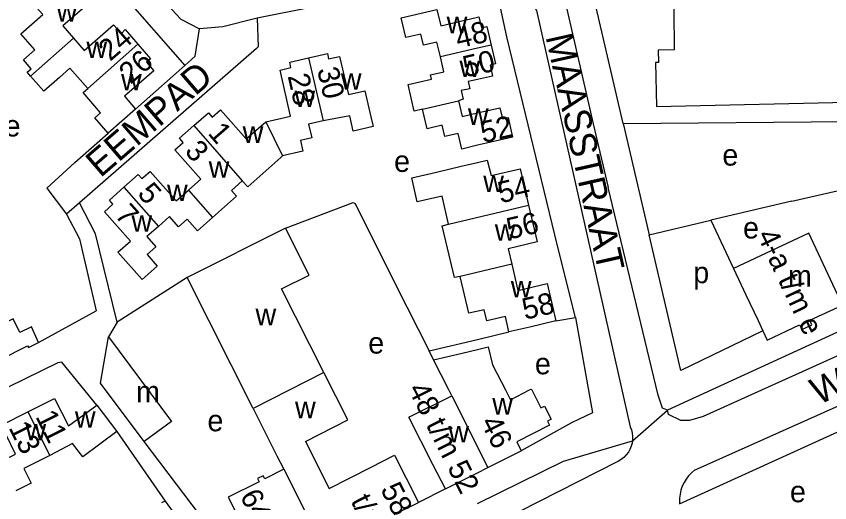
# Model space of a CAD drawing. Extents: x 156721 to 158827, y 386657 to 388950.
# Drawn here: x 157643.5 to 157795.4, y 387728.9 to 387819.8 of the extents above; entities that cross this region are included whole.
import ezdxf

# ---------------------------------------------------------------- set-up
doc = ezdxf.new("R2010")
doc.units = 0
for name, color, linetype in [('BLT_Basislijn', 7, 'Continuous'), ('BLT_Bebouwing', 7, 'Continuous'), ('BLT_Centroide', 7, 'Continuous'), ('BLT_Huisnummer', 7, 'Continuous'), ('BLT_Huisnummer_ tussenligend', 7, 'Continuous'), ('BLT_Huisnummer_reeks', 7, 'Continuous'), ('BLT_Onderverdeling_panden', 7, 'Continuous'), ('BLT_Straatnaam', 7, 'Continuous'), ('BLT_Vlakafsluiter', 7, 'Continuous')]:
    doc.layers.add(name, color=color, linetype=linetype)

msp = doc.modelspace()

# ---------------------------------------------------------------- linework, layer by layer
at = {"layer": 'BLT_Basislijn'}
for p, q in [((157756.85, 387799.79), (157739.15, 387875.75)), ((157735.18, 387869.65), (157751.27, 387799.73)), ((157657.03, 387831.15), (157675.02, 387810.63)), ((157688.53, 387819.45), (157688.26, 387819.39)), ((157665.79, 387802.47), (157675.02, 387810.63)), ((157751.27, 387799.73), (157754.07, 387787.83)), ((157756.85, 387799.79), (157799.7, 387800.19)), ((157756.85, 387799.79), (157761.7, 387779)), ((157654.44, 387792.49), (157660.67, 387797.96)), ((157788.38, 387785.25), (157799.25, 387787.79)), ((157788.38, 387785.25), (157773.23, 387781.7)), ((157655.33, 387784.94), (157652.88, 387782.83)), ((157761.7, 387779), (157773.23, 387781.7)), ((157773.23, 387781.7), (157777.46, 387772.71)), ((157770.19, 387735.02), (157861.14, 387775.67)), ((157647.69, 387758.89), (157658.46, 387764.8)), ((157662.39, 387762.67), (157660.71, 387759.93)), ((157744.27, 387762.9), (157747.94, 387763.54)), ((157798.4, 387761.51), (157765.13, 387746.22)), ((157720.62, 387757.28), (157729.65, 387759.44)), ((157729.65, 387759.44), (157735.54, 387760.83)), ((157721.45, 387755.64), (157720.62, 387757.28)), ((157767.4, 387728.74), (157808.75, 387747.57)), ((157662.29, 387742.23), (157671.34, 387729.23)), ((157755.89, 387736.64), (157729.65, 387723.33)), ((157723.66, 387731.52), (157718.61, 387728.97)), ((157671.34, 387729.23), (157670.67, 387728.88)), ((157671.34, 387729.23), (157687.65, 387706.86))]:
    msp.add_line(p, q, dxfattribs=at)
for points in [[(157606.55, 387795.84), (157652.53, 387836.74), (157655.97, 387837.33), (157658.59, 387836.21), (157674.23, 387819.3), (157677.74, 387817.47)], [(157732.29, 387829.3), (157735.03, 387828.81), (157737.49, 387826.74), (157740.68, 387820.89), (157758.17, 387743.11)], [(157747.94, 387763.54), (157744.61, 387776.95), (157735.15, 387815.96), (157732.29, 387829.3)], [(157729.65, 387828.92), (157727.58, 387828.62), (157698.51, 387821.44), (157688.53, 387819.45)], [(157688.53, 387819.45), (157688.71, 387814.11), (157688.39, 387813.79), (157657.78, 387787.05), (157655.33, 387784.94)], [(157688.26, 387819.39), (157682.11, 387817.86), (157677.74, 387817.47)], [(157675.02, 387810.63), (157676.95, 387812.34), (157677.74, 387817.47)], [(157869.12, 387799.66), (157869.27, 387794.37), (157847.73, 387784.49), (157836.7, 387775.92), (157830.58, 387771.55), (157771.78, 387745.04), (157769.25, 387744.27), (157767.62, 387744.29), (157765.35, 387745.43), (157765.13, 387746.22)], [(157654.44, 387792.49), (157649.24, 387787.73), (157652.88, 387782.83)], [(157765.13, 387746.22), (157764.24, 387746.62), (157763.42, 387749.01), (157754.07, 387787.83)], [(157662.39, 387762.67), (157658.29, 387779.19), (157655.33, 387784.94)], [(157693.79, 387780.24), (157706.42, 387785.02), (157706.84, 387784.86), (157714.41, 387769.6), (157720.62, 387757.28)], [(157652.88, 387782.83), (157655.3, 387778.25), (157658.46, 387764.8)], [(157782.96, 387761.03), (157767.62, 387753.6), (157761.7, 387779)], [(157675.43, 387770.98), (157662.57, 387762.77), (157662.39, 387762.67)], [(157658.58, 387747.17), (157652.04, 387755.18), (157651.25, 387755.09), (157629.76, 387744.54), (157607.07, 387733.01), (157600.82, 387730.24), (157600.24, 387730.27), (157570.53, 387763.42)], [(157747.94, 387763.54), (157751.16, 387745.74), (157747.24, 387743.87), (157737.84, 387738.64)], [(157758.17, 387743.11), (157758.4, 387742.53), (157758.55, 387741.92), (157758.63, 387741.3), (157758.62, 387740.68), (157758.6, 387740.51)], [(157691.34, 387708.72), (157667.4, 387740.35)], [(157729.65, 387728.79), (157745.7, 387736.7), (157758.6, 387740.51)], [(157758.6, 387740.51), (157758.54, 387740.06), (157758.38, 387739.46), (157758.14, 387738.88), (157757.83, 387738.34), (157757.45, 387737.84), (157757.01, 387737.39), (157756.52, 387737.01), (157755.99, 387736.69), (157755.89, 387736.64)], [(157770.19, 387735.02), (157769.62, 387734.52), (157769.09, 387733.96), (157768.63, 387733.35), (157768.24, 387732.7), (157767.91, 387732.01), (157767.66, 387731.28), (157767.49, 387730.54), (157767.39, 387729.78), (157767.38, 387729.02), (157767.4, 387728.74)]]:
    msp.add_lwpolyline(points, dxfattribs=at)
at = {"layer": 'BLT_Bebouwing'}
for p, q in [((157665.79, 387802.47), (157660.67, 387797.96)), ((157687.74, 387746.56), (157675.43, 387770.98)), ((157667.4, 387740.35), (157659.24, 387751.24)), ((157687.74, 387746.56), (157692.21, 387737.69)), ((157731.59, 387735.49), (157737.84, 387738.64)), ((157692.21, 387737.69), (157693.48, 387735.17)), ((157693.48, 387735.17), (157689.91, 387733.37)), ((157729.65, 387734.51), (157731.59, 387735.49)), ((157723.66, 387731.52), (157729.65, 387734.51)), ((157714.1, 387726.73), (157718.61, 387728.97))]:
    msp.add_line(p, q, dxfattribs=at)
for points in [[(157776.67, 387867.47), (157766.41, 387867.1), (157766.44, 387865.77), (157761.2, 387865.65), (157761.13, 387868.95), (157753.01, 387868.77), (157753.53, 387845.39), (157761.62, 387845.58), (157761.48, 387851.73), (157769.97, 387851.92), (157770.24, 387839.64), (157765.92, 387839.54), (157766.34, 387821.05), (157766.36, 387813.56)], [(157766.36, 387813.56), (157763.41, 387813.5), (157763.46, 387811.2), (157762.93, 387811.19), (157763.11, 387802.98), (157801.47, 387803.82), (157801.16, 387810.79), (157813.23, 387811.05), (157813, 387822.02), (157801.05, 387821.9), (157787.5, 387821.57), (157786.83, 387850.46)], [(157646.2, 387808.63), (157645.56, 387809.36), (157646.32, 387810.03), (157644.87, 387811.68), (157647, 387813.55), (157644.37, 387816.56), (157648.46, 387820.15), (157647.3, 387821.48), (157645.62, 387823.39), (157647.85, 387825.36), (157649.53, 387823.44), (157654.57, 387827.87), (157657.05, 387825.05), (157656.31, 387824.36), (157657.71, 387822.79), (157652.23, 387818.03), (157654.21, 387815.74)], [(157722.72, 387812.23), (157722.08, 387814.99), (157719.59, 387814.41), (157719.1, 387816.51), (157716.29, 387815.86), (157715.43, 387819.56), (157722.07, 387821.09), (157722.79, 387818.05), (157729.65, 387819.67)], [(157729.65, 387819.67), (157729.9, 387819.73), (157730.4, 387817.67), (157731.4, 387817.93), (157732.21, 387814.44)], [(157654.21, 387815.74), (157656.2, 387813.46), (157661.67, 387818.21), (157663.18, 387816.62), (157663.86, 387817.34), (157666.24, 387814.62)], [(157666.24, 387814.62), (157668.61, 387811.9), (157667.85, 387811.22), (157669.21, 387809.64), (157663.73, 387804.89), (157665.79, 387802.47)], [(157732.21, 387814.44), (157733.02, 387810.95), (157732.01, 387810.71), (157732.48, 387808.66), (157729.65, 387808.02)], [(157698.11, 387812.06), (157700, 387812.5), (157701.64, 387812.88), (157701.86, 387811.85), (157703.89, 387812.33), (157705.56, 387805.2), (157708.6, 387805.91), (157709.74, 387801.04), (157710.16, 387799.25), (157706.46, 387798.38), (157705.8, 387801.2), (157700.86, 387800.29)], [(157690.11, 387800.08), (157694.75, 387801.14), (157692.78, 387809.75), (157694.81, 387810.24), (157694.58, 387811.24), (157698.11, 387812.06)], [(157719.4, 387802.48), (157717.86, 387802.11), (157716.71, 387807.06), (157721.07, 387808.07), (157720.88, 387808.89), (157723.36, 387809.46), (157722.72, 387812.23)], [(157656.86, 387806.33), (157653.55, 387810.11), (157651.56, 387808.36), (157648.67, 387805.82), (157646.2, 387808.63)], [(157729.65, 387808.02), (157727.9, 387807.62), (157728.25, 387806.26), (157726.61, 387805.94), (157726.96, 387804.32), (157726.13, 387804.04)], [(157660.67, 387797.96), (157658.16, 387800.82), (157659.27, 387801.8), (157655.98, 387805.56), (157656.86, 387806.33)], [(157726.13, 387804.04), (157726.79, 387801.12), (157729.65, 387801.78)], [(157676.7, 387799.4), (157679.41, 387801.77), (157680.08, 387801), (157681.66, 387802.37), (157686.48, 387796.9), (157690.11, 387800.08)], [(157729.65, 387795.72), (157726.72, 387795.02), (157726.04, 387797.95), (157723.55, 387797.37), (157723.06, 387799.47), (157720.25, 387798.82), (157719.4, 387802.48)], [(157729.65, 387801.78), (157733.84, 387802.73), (157734.34, 387800.68), (157735.36, 387800.92), (157736.18, 387797.26), (157731.32, 387796.11), (157729.65, 387795.72)], [(157675.67, 387787.35), (157677.96, 387789.37), (157673.14, 387794.87), (157674.68, 387796.26), (157673.99, 387797.04), (157676.7, 387799.4)], [(157700.86, 387800.29), (157698.1, 387799.64), (157698.69, 387797.1), (157696.57, 387796.61), (157697.04, 387794.63), (157693.23, 387793.74)], [(157693.23, 387793.74), (157692.91, 387793.46), (157686.75, 387787.93), (157685.73, 387789.05)], [(157729.65, 387792.52), (157731.49, 387792.95), (157732.18, 387790.04), (157737.6, 387791.31), (157739.2, 387784.51)], [(157724.27, 387781), (157723.04, 387786.21), (157718.42, 387785.12), (157717.37, 387789.63), (157721.98, 387790.72), (157726.63, 387791.81), (157729.65, 387792.52)], [(157663.6, 387787.86), (157666.29, 387790.24), (157666.96, 387789.48), (157668.54, 387790.83), (157673.37, 387785.34), (157675.67, 387787.35)], [(157685.73, 387789.05), (157683.71, 387787.29), (157684.67, 387786.19), (157680.17, 387782.23)], [(157670.05, 387780.56), (157667.89, 387778.66), (157669.58, 387776.74), (157667.95, 387775.31), (157669.86, 387773.14), (157667.01, 387770.63), (157662.49, 387775.75), (157664.85, 387777.8), (157660, 387783.29), (157661.57, 387784.69), (157660.91, 387785.49), (157663.6, 387787.86)], [(157739.2, 387784.51), (157740.81, 387777.67), (157735.36, 387776.39), (157736.04, 387773.48)], [(157680.17, 387782.23), (157677.37, 387779.76), (157675.46, 387781.93), (157673.83, 387780.49), (157672.15, 387782.41), (157670.05, 387780.56)], [(157726.43, 387771.22), (157725.38, 387770.98), (157723.09, 387780.68), (157724.27, 387781)], [(157693.79, 387780.24), (157675.43, 387770.98)], [(157700.98, 387753.23), (157693.08, 387768.89), (157698.21, 387771.47), (157693.79, 387780.24)], [(157797.83, 387765.85), (157791.55, 387779.29), (157777.46, 387772.71)], [(157736.04, 387773.48), (157737.18, 387768.61), (157742.67, 387769.86), (157744.27, 387762.9)], [(157777.46, 387772.71), (157779.77, 387767.8)], [(157735.54, 387760.83), (157734.86, 387763.75), (157731.4, 387762.94), (157730.92, 387764.99), (157728.04, 387764.32), (157726.43, 387771.22)], [(157779.77, 387767.8), (157782.05, 387762.95), (157782.96, 387761.03)], [(157782.96, 387761.03), (157783.77, 387759.31), (157789.8, 387762.14), (157790.25, 387761.27), (157792.13, 387762.14), (157791.73, 387763.05), (157797.83, 387765.85)], [(157647.69, 387758.89), (157646.33, 387761.78), (157644.21, 387760.72), (157642.94, 387763.26), (157640.81, 387762.23)], [(157744.27, 387762.9), (157739.41, 387761.75), (157735.54, 387760.83)], [(157659.24, 387751.24), (157660.71, 387759.93)], [(157660.71, 387759.93), (157672.52, 387744.07)], [(157632.08, 387757.88), (157633.69, 387754.66), (157634.59, 387755.08), (157635.57, 387753.22), (157645.64, 387758.23), (157645.78, 387757.94), (157647.69, 387758.89)], [(157729.65, 387757.56), (157731.68, 387758.04), (157732.47, 387754.68), (157734.87, 387750), (157735.8, 387748.16), (157739.4, 387750), (157739.71, 387750.16), (157739.8, 387750), (157741.51, 387746.65), (157742.19, 387746.99), (157743.4, 387744.51), (157742.74, 387744.18), (157743.1, 387743.4), (157737, 387740.28), (157737.84, 387738.64)], [(157721.45, 387755.64), (157726.81, 387756.89), (157729.65, 387757.56)], [(157724.85, 387748.89), (157724.29, 387750), (157721.45, 387755.64)], [(157697.51, 387740.39), (157705.43, 387744.4), (157700.98, 387753.23)], [(157723.66, 387731.52), (157721.35, 387735.95), (157716.86, 387744.89), (157724.85, 387748.89)], [(157645.7, 387745.89), (157650.67, 387748.37), (157653.27, 387743.26), (157658.58, 387747.17)], [(157658.58, 387747.17), (157662.29, 387742.23)], [(157640.71, 387736.66), (157643.4, 387737.99), (157640.73, 387743.41), (157645.7, 387745.89)], [(157672.52, 387744.07), (157667.4, 387740.35)], [(157662.29, 387742.23), (157655.95, 387737.48), (157654.02, 387740), (157649.77, 387737.73)], [(157697.51, 387740.39), (157701.98, 387731.56), (157709.69, 387735.51)], [(157649.77, 387737.73), (157644.94, 387735.33), (157646.3, 387732.6), (157643.43, 387731.17)], [(157709.69, 387735.51), (157714.15, 387737.79), (157716.35, 387733.48), (157718.61, 387728.97)], [(157689.91, 387733.37), (157689.61, 387733.96), (157688.56, 387733.42), (157688.86, 387732.85), (157683.12, 387729.93), (157691.21, 387714.05), (157697.85, 387717.43), (157694.46, 387724.07)]]:
    msp.add_lwpolyline(points, dxfattribs=at)
at = {"layer": 'BLT_Onderverdeling_panden'}
for p, q in [((157654.21, 387815.74), (157646.2, 387808.63)), ((157666.24, 387814.62), (157656.86, 387806.33)), ((157732.21, 387814.44), (157729.65, 387813.84)), ((157729.65, 387813.84), (157722.72, 387812.23)), ((157698.11, 387812.06), (157700.86, 387800.29)), ((157719.4, 387802.48), (157726.13, 387804.04)), ((157676.7, 387799.4), (157685.73, 387789.05)), ((157690.11, 387800.08), (157693.23, 387793.74)), ((157663.6, 387787.86), (157670.05, 387780.56)), ((157675.67, 387787.35), (157680.17, 387782.23)), ((157724.27, 387781), (157739.2, 387784.51)), ((157736.04, 387773.48), (157726.43, 387771.22)), ((157724.85, 387748.89), (157731.59, 387735.49)), ((157645.7, 387745.89), (157649.77, 387737.73)), ((157693.48, 387735.17), (157698.13, 387725.93))]:
    msp.add_line(p, q, dxfattribs=at)
msp.add_lwpolyline([(157700.98, 387753.23), (157687.74, 387746.56)], dxfattribs=at)
at = {"layer": 'BLT_Vlakafsluiter'}
msp.add_line((157758.6, 387740.51), (157765.13, 387746.22), dxfattribs=at)

# ---------------------------------------------------------------- texts
at = {"layer": 'BLT_Centroide'}
for s, p in [('w', (157651.03, 387818.84)), ('w', (157723.9, 387816.66)), ('w', (157656.62, 387812)), ('w', (157726.29, 387808.47)), ('w', (157663.09, 387805.98)), ('w', (157704.14, 387806.09)), ('w', (157695.48, 387802.86)), ('w', (157727.88, 387799.53)), ('e', (157641.33, 387797.36)), ('w', (157685.8, 387796.16)), ('e', (157775.39, 387791.92)), ('e', (157714.08, 387790.74)), ('w', (157679.45, 387789.64)), ('w', (157730.73, 387786.97)), ('w', (157671.67, 387785.28)), ('w', (157665.03, 387779.56)), ('w', (157732.89, 387777.88)), ('e', (157779.26, 387778.3)), ('p', (157769.96, 387769.94)), ('m', (157787.64, 387769.31)), ('w', (157735.88, 387767.28)), ('w', (157688.2, 387762.09)), ('e', (157709.25, 387756.79)), ('e', (157740.38, 387752.92)), ('m', (157665.88, 387747.67)), ('w', (157695.58, 387744.72)), ('w', (157732.42, 387745.39)), ('w', (157654.47, 387742.94)), ('e', (157679.22, 387742.27)), ('w', (157645.23, 387740.56)), ('w', (157724.22, 387740.19)), ('e', (157788.01, 387729.01))]:
    msp.add_text(s, height=4, dxfattribs=at).set_placement(p)
at = {"layer": 'BLT_Huisnummer'}
for s, rotation, p in [('48', 13.0748, (157726.04, 387813.79)), ('26', 40.8822, (157664.86, 387806.99)), ('30', 283.0966, (157699.68, 387809.88)), ('28', 282.8905, (157694.18, 387808.68)), ('52', 12.8282, (157730.68, 387796.12)), ('1', 311.1034, (157679.15, 387797.9)), ('54', 13.2281, (157733.97, 387784.85)), ('7', 311.4541, (157661.75, 387782.57)), ('58', 13.2386, (157738.52, 387763.08)), ('11', 296.5032, (157647.04, 387745.04)), ('46', 296.7103, (157730.14, 387743.96))]:
    msp.add_text(s, height=4, rotation=rotation, dxfattribs=at).set_placement(p)
at = {"layer": 'BLT_Huisnummer_ tussenligend'}
for s, rotation, p in [('24', 40.9684, (157661.04, 387811.29)), ('50', 13.0748, (157727.43, 387808.36)), ('3', 311.1034, (157674.82, 387794.51)), ('5', 311.1034, (157665.98, 387786.59)), ('56', 13.2281, (157735.6, 387778.09)), ('13', 296.5032, (157642.03, 387742.96))]:
    msp.add_text(s, height=4, rotation=rotation, dxfattribs=at).set_placement(p)
at = {"layer": 'BLT_Huisnummer_reeks'}
for s, rotation, p in [('4-a t/m e', 295.2202, (157781.78, 387778.95)), ('48 t/m 52', 296.6488, (157716.61, 387750.18)), ('58', 296.9805, (157711.46, 387731.45)), ('64-a-b-c', 296.9778, (157685.22, 387730.21)), ('t/m', 296.9805, (157705.91, 387729.27))]:
    msp.add_text(s, height=4, rotation=rotation, dxfattribs=at).set_placement(p)
at = {"layer": 'BLT_Straatnaam'}
for s, rotation, p in [('MAASSTRAAT', 282.6659, (157742.34, 387816.02)), ('EEMPAD', 40.7976, (157659.23, 387789.53)), ('WAALSTRAAT', 24.3123, (157793.31, 387747.13))]:
    msp.add_text(s, height=5, rotation=rotation, dxfattribs=at).set_placement(p)

doc.saveas('drawing.dxf')
